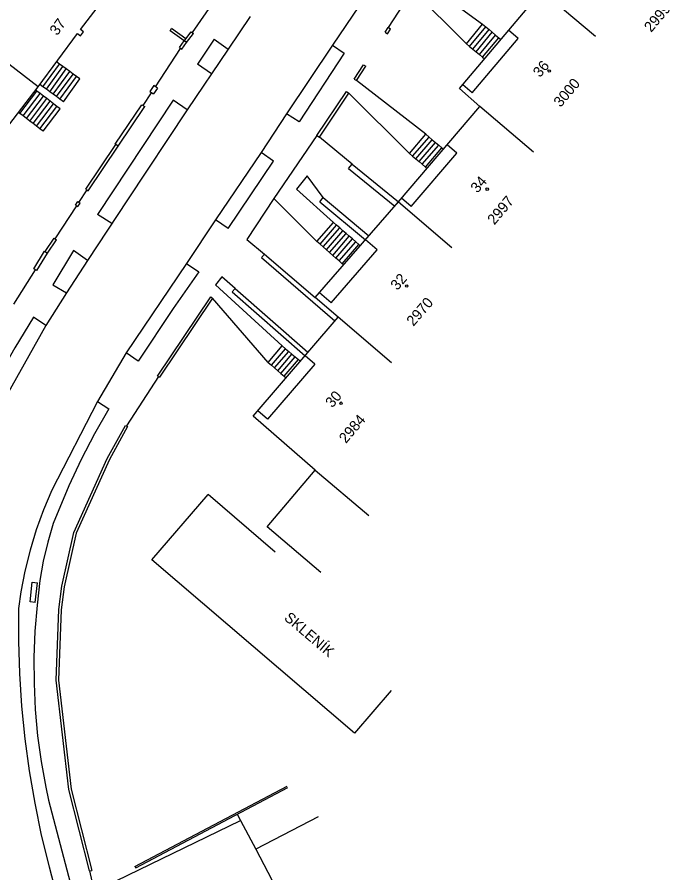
# Model space of a CAD drawing. Extents: x -584400 to -581602, y -1210894 to -1208793.
# Drawn here: x -583459 to -583412.5, y -1210355.5 to -1210294.7 of the extents above; entities that cross this region are included whole.
import ezdxf

# ---------------------------------------------------------------- set-up
doc = ezdxf.new("R2010")
doc.units = 0
for name, color, linetype in [('BUDOVY_MĚŘ', 7, 'Continuous'), ('POMOC_POPIS', 7, 'Continuous'), ('ROZHRANÍ_PLOCH', 7, 'Continuous'), ('ZN_BUDOV', 7, 'Continuous'), ('ZN_DOPLŇKOVÉ', 7, 'Continuous'), ('Č_POPIS_EVID', 7, 'Continuous')]:
    doc.layers.add(name, color=color, linetype=linetype)

msp = doc.modelspace()

# ---------------------------------------------------------------- linework, layer by layer
at = {"layer": 'BUDOVY_MĚŘ'}
for points in [[(-583457.47, -1210299.63), (-583454.67, -1210295.84), (-583454.45, -1210296.01), (-583454.23, -1210295.73), (-583454.45, -1210295.56), (-583452.32, -1210292.76), (-583452.1, -1210292.94), (-583451.88, -1210292.65), (-583452.62, -1210292.02)], [(-583422.24, -1210304.28), (-583426.04, -1210301.03), (-583427.49, -1210299.76), (-583421.64, -1210292.82), (-583417.82, -1210296.04)], [(-583462.68, -1210306.97), (-583462.49, -1210306.74), (-583462.71, -1210306.56), (-583460.65, -1210303.75), (-583460.43, -1210303.93), (-583460.21, -1210303.66), (-583460.43, -1210303.48), (-583457.47, -1210299.63), (-583461.44, -1210296.58)], [(-583431.83, -1210307.81), (-583426.04, -1210301.03)], [(-583432.32, -1210319.26), (-583436.12, -1210316.01), (-583437.75, -1210314.63), (-583431.83, -1210307.81), (-583428.03, -1210311.06)], [(-583437.75, -1210326.89), (-583442.17, -1210323.07), (-583436.12, -1210316.01)], [(-583437.36, -1210334.17), (-583441.17, -1210330.94), (-583437.75, -1210326.89), (-583433.93, -1210330.13)], [(-583437.55, -1210351.54), (-583441.98, -1210353.86), (-583437.71, -1210362.02), (-583433.28, -1210359.71)]]:
    msp.add_lwpolyline(points, dxfattribs=at)
at = {"layer": 'ROZHRANÍ_PLOCH'}
for points in [[(-583420.61, -1210289.28), (-583425.46, -1210284.89), (-583430.27, -1210291.95), (-583425.86, -1210295.19)], [(-583427, -1210296.58), (-583430.83, -1210292.74), (-583432.57, -1210295.43)], [(-583434.64, -1210293.87), (-583436.53, -1210296.68)], [(-583442.38, -1210294.63), (-583443.94, -1210296.96)], [(-583427, -1210296.58), (-583425.86, -1210295.19)], [(-583426.77, -1210296.77), (-583425.63, -1210295.38)], [(-583425.86, -1210295.19), (-583425.63, -1210295.38)], [(-583425.63, -1210295.38), (-583425.39, -1210295.57)], [(-583426.58, -1210300.07), (-583423.31, -1210296.2), (-583424, -1210295.62)], [(-583426.54, -1210296.96), (-583425.39, -1210295.57)], [(-583426.31, -1210297.15), (-583425.16, -1210295.76)], [(-583426.08, -1210297.34), (-583424.93, -1210295.96)], [(-583425.39, -1210295.57), (-583425.16, -1210295.76)], [(-583425.16, -1210295.76), (-583424.93, -1210295.96)], [(-583424.93, -1210295.96), (-583424.7, -1210296.15)], [(-583444.94, -1210296.26), (-583446.14, -1210298.02)], [(-583444.94, -1210296.26), (-583443.94, -1210296.96)], [(-583427, -1210296.58), (-583426.77, -1210296.77)], [(-583425.85, -1210297.53), (-583424.7, -1210296.15)], [(-583424.7, -1210296.15), (-583424.55, -1210296.27)], [(-583443.94, -1210296.96), (-583446.86, -1210301.27)], [(-583436.53, -1210296.68), (-583435.69, -1210297.25), (-583438.9, -1210302.13), (-583439.79, -1210301.55)], [(-583436.53, -1210296.68), (-583439.79, -1210301.55)], [(-583426.77, -1210296.77), (-583426.54, -1210296.96)], [(-583426.54, -1210296.96), (-583426.31, -1210297.15)], [(-583426.31, -1210297.15), (-583426.08, -1210297.34)], [(-583426.08, -1210297.34), (-583425.85, -1210297.53)], [(-583425.85, -1210297.53), (-583425.71, -1210297.65)], [(-583457.12, -1210299.63), (-583455.94, -1210298.02)], [(-583456.88, -1210299.81), (-583455.7, -1210298.2)], [(-583456.64, -1210299.99), (-583455.46, -1210298.37)], [(-583455.94, -1210298.02), (-583456.16, -1210297.86)], [(-583455.7, -1210298.2), (-583455.94, -1210298.02)], [(-583455.46, -1210298.37), (-583455.7, -1210298.2)], [(-583455.22, -1210298.55), (-583455.46, -1210298.37)], [(-583445.13, -1210298.71), (-583446.14, -1210298.02)], [(-583456.39, -1210300.17), (-583455.22, -1210298.55)], [(-583456.15, -1210300.34), (-583454.97, -1210298.73)], [(-583455.91, -1210300.52), (-583454.73, -1210298.9)], [(-583455.67, -1210300.7), (-583454.49, -1210299.08), (-583454.73, -1210298.9)], [(-583454.97, -1210298.73), (-583455.22, -1210298.55)], [(-583454.73, -1210298.9), (-583454.97, -1210298.73)], [(-583457.12, -1210299.63), (-583457.35, -1210299.47)], [(-583456.88, -1210299.81), (-583457.12, -1210299.63)], [(-583429.88, -1210303.01), (-583434.81, -1210299.2)], [(-583426.58, -1210300.07), (-583427.26, -1210299.49)], [(-583458.77, -1210301.53), (-583457.56, -1210299.94)], [(-583458.53, -1210301.71), (-583457.33, -1210300.12)], [(-583457.56, -1210299.94), (-583457.66, -1210299.87)], [(-583457.33, -1210300.12), (-583457.56, -1210299.94)], [(-583457.09, -1210300.3), (-583457.33, -1210300.12)], [(-583456.64, -1210299.99), (-583456.88, -1210299.81)], [(-583456.39, -1210300.17), (-583456.64, -1210299.99)], [(-583456.15, -1210300.34), (-583456.39, -1210300.17)], [(-583435.37, -1210300.09), (-583431.06, -1210304.38)], [(-583458.3, -1210301.89), (-583457.09, -1210300.3)], [(-583458.06, -1210302.08), (-583456.85, -1210300.48)], [(-583457.82, -1210302.26), (-583456.61, -1210300.66)], [(-583457.58, -1210302.44), (-583456.37, -1210300.85)], [(-583456.85, -1210300.48), (-583457.09, -1210300.3)], [(-583456.61, -1210300.66), (-583456.85, -1210300.48)], [(-583456.37, -1210300.85), (-583456.61, -1210300.66)], [(-583456.13, -1210301.03), (-583456.37, -1210300.85)], [(-583455.91, -1210300.52), (-583456.15, -1210300.34)], [(-583455.67, -1210300.7), (-583455.91, -1210300.52)], [(-583446.86, -1210301.27), (-583447.87, -1210300.58), (-583453.24, -1210308.71)], [(-583458.77, -1210301.53), (-583458.88, -1210301.45)], [(-583457.34, -1210302.62), (-583456.13, -1210301.03)], [(-583457.1, -1210302.8), (-583455.89, -1210301.21), (-583456.13, -1210301.03)], [(-583446.86, -1210301.27), (-583451.11, -1210307.67), (-583453.96, -1210311.99)], [(-583458.53, -1210301.71), (-583458.77, -1210301.53)], [(-583458.3, -1210301.89), (-583458.53, -1210301.71)], [(-583458.06, -1210302.08), (-583458.3, -1210301.89)], [(-583457.82, -1210302.26), (-583458.06, -1210302.08)], [(-583439.79, -1210301.55), (-583441.61, -1210304.3)], [(-583457.58, -1210302.44), (-583457.82, -1210302.26)], [(-583457.34, -1210302.62), (-583457.58, -1210302.44)], [(-583457.1, -1210302.8), (-583457.34, -1210302.62)], [(-583437.63, -1210303.11), (-583440.69, -1210307.58)], [(-583435.13, -1210305.13), (-583437.46, -1210303.23)], [(-583431.06, -1210304.38), (-583429.88, -1210303.01)], [(-583430.83, -1210304.57), (-583429.65, -1210303.21)], [(-583429.88, -1210303.01), (-583429.65, -1210303.21)], [(-583429.65, -1210303.21), (-583429.43, -1210303.4)], [(-583430.92, -1210308.15), (-583427.68, -1210304.35), (-583428.37, -1210303.76)], [(-583430.6, -1210304.77), (-583429.43, -1210303.4)], [(-583430.37, -1210304.96), (-583429.2, -1210303.6)], [(-583430.14, -1210305.15), (-583428.97, -1210303.79)], [(-583429.43, -1210303.4), (-583429.2, -1210303.6)], [(-583429.2, -1210303.6), (-583428.97, -1210303.79)], [(-583428.97, -1210303.79), (-583428.74, -1210303.99)], [(-583441.61, -1210304.3), (-583444.85, -1210309.11)], [(-583443.95, -1210309.71), (-583440.73, -1210304.93), (-583441.61, -1210304.3)], [(-583431.06, -1210304.38), (-583430.83, -1210304.57)], [(-583429.92, -1210305.35), (-583428.74, -1210303.99)], [(-583428.74, -1210303.99), (-583428.64, -1210304.08)], [(-583435.38, -1210305.44), (-583435.13, -1210305.13)], [(-583435.13, -1210305.13), (-583431.83, -1210307.81)], [(-583430.83, -1210304.57), (-583430.6, -1210304.77)], [(-583430.6, -1210304.77), (-583430.37, -1210304.96)], [(-583430.37, -1210304.96), (-583430.14, -1210305.15)], [(-583430.14, -1210305.15), (-583429.92, -1210305.35)], [(-583435.38, -1210305.44), (-583432.1, -1210308.12)], [(-583429.92, -1210305.35), (-583429.81, -1210305.44)], [(-583437.19, -1210307.52), (-583438.32, -1210305.98), (-583439.09, -1210306.93), (-583436.46, -1210309.28)], [(-583440.69, -1210307.58), (-583442.63, -1210310.5), (-583441.36, -1210311.53)], [(-583437.64, -1210310.64), (-583440.69, -1210307.58)], [(-583437.43, -1210307.81), (-583437.19, -1210307.52)], [(-583437.19, -1210307.52), (-583433.94, -1210310.23)], [(-583430.92, -1210308.15), (-583431.61, -1210307.55)], [(-583437.43, -1210307.81), (-583434.18, -1210310.51)], [(-583452.23, -1210309.37), (-583453.24, -1210308.71)], [(-583444.85, -1210309.11), (-583446.9, -1210312.21)], [(-583443.95, -1210309.71), (-583444.85, -1210309.11)], [(-583437.64, -1210310.64), (-583436.46, -1210309.28)], [(-583436.23, -1210309.48), (-583436.46, -1210309.28)], [(-583437.41, -1210310.84), (-583436.23, -1210309.48)], [(-583437.19, -1210311.03), (-583436.01, -1210309.67)], [(-583436.96, -1210311.23), (-583435.78, -1210309.87)], [(-583436.01, -1210309.67), (-583436.23, -1210309.48)], [(-583435.78, -1210309.87), (-583436.01, -1210309.67)], [(-583435.55, -1210310.07), (-583435.78, -1210309.87)], [(-583436.73, -1210311.43), (-583435.55, -1210310.07)], [(-583436.62, -1210315.01), (-583433.35, -1210311.24), (-583434.18, -1210310.51)], [(-583436.51, -1210311.63), (-583435.33, -1210310.27)], [(-583436.28, -1210311.82), (-583435.1, -1210310.46)], [(-583435.33, -1210310.27), (-583435.55, -1210310.07)], [(-583435.1, -1210310.46), (-583435.33, -1210310.27)], [(-583434.87, -1210310.66), (-583435.1, -1210310.46)], [(-583437.41, -1210310.84), (-583437.64, -1210310.64)], [(-583437.19, -1210311.03), (-583437.41, -1210310.84)], [(-583436.96, -1210311.23), (-583437.19, -1210311.03)], [(-583436.73, -1210311.43), (-583436.96, -1210311.23)], [(-583436.05, -1210312.02), (-583434.87, -1210310.66)], [(-583435.83, -1210312.22), (-583434.65, -1210310.86)], [(-583434.65, -1210310.86), (-583434.87, -1210310.66)], [(-583434.55, -1210310.94), (-583434.65, -1210310.86)], [(-583453.96, -1210311.99), (-583454.94, -1210311.28), (-583456.41, -1210313.72), (-583455.45, -1210314.3)], [(-583441.36, -1210311.53), (-583441.57, -1210311.78), (-583436.35, -1210316.27)], [(-583441.36, -1210311.53), (-583437.75, -1210314.63)], [(-583436.51, -1210311.63), (-583436.73, -1210311.43)], [(-583436.28, -1210311.82), (-583436.51, -1210311.63)], [(-583436.05, -1210312.02), (-583436.28, -1210311.82)], [(-583453.96, -1210311.99), (-583455.45, -1210314.3)], [(-583446.9, -1210312.21), (-583446.03, -1210312.8), (-583447.87, -1210315.4), (-583450.35, -1210319.14), (-583451.21, -1210318.56)], [(-583446.9, -1210312.21), (-583451.21, -1210318.56)], [(-583435.83, -1210312.22), (-583436.05, -1210312.02)], [(-583435.73, -1210312.3), (-583435.83, -1210312.22)], [(-583443.46, -1210313.99), (-583444.39, -1210313.16), (-583444.84, -1210313.72), (-583440.1, -1210318.07)], [(-583443.46, -1210313.99), (-583443.67, -1210314.23), (-583438.48, -1210318.76)], [(-583443.46, -1210313.99), (-583438.27, -1210318.51)], [(-583455.45, -1210314.3), (-583456.92, -1210316.62)], [(-583441.1, -1210319.25), (-583445.07, -1210314.67)], [(-583436.62, -1210315.01), (-583437.45, -1210314.29)], [(-583456.92, -1210316.62), (-583457.8, -1210316.03), (-583459.13, -1210318.19), (-583460.39, -1210320.38), (-583461.57, -1210322.62), (-583462.37, -1210324.21), (-583461.44, -1210324.65)], [(-583456.92, -1210316.62), (-583461.44, -1210324.65)], [(-583441.1, -1210319.25), (-583440.1, -1210318.07)], [(-583440.87, -1210319.44), (-583439.87, -1210318.27)], [(-583440.64, -1210319.63), (-583439.64, -1210318.46)], [(-583440.1, -1210318.07), (-583439.87, -1210318.27)], [(-583439.87, -1210318.27), (-583439.64, -1210318.46)], [(-583439.64, -1210318.46), (-583439.41, -1210318.66)], [(-583451.21, -1210318.56), (-583453.25, -1210322.02)], [(-583440.41, -1210319.83), (-583439.41, -1210318.66)], [(-583440.19, -1210320.02), (-583439.18, -1210318.85)], [(-583439.96, -1210320.22), (-583438.95, -1210319.04)], [(-583439.41, -1210318.66), (-583439.18, -1210318.85)], [(-583439.18, -1210318.85), (-583438.95, -1210319.04)], [(-583438.95, -1210319.04), (-583438.82, -1210319.16)], [(-583437.79, -1210319.36), (-583438.48, -1210318.76)], [(-583437.79, -1210319.36), (-583441.15, -1210323.27), (-583441.84, -1210322.68)], [(-583441.1, -1210319.25), (-583440.87, -1210319.44)], [(-583440.87, -1210319.44), (-583440.64, -1210319.63)], [(-583440.64, -1210319.63), (-583440.41, -1210319.83)], [(-583440.41, -1210319.83), (-583440.19, -1210320.02)], [(-583440.19, -1210320.02), (-583439.96, -1210320.22)], [(-583439.96, -1210320.22), (-583439.82, -1210320.33)], [(-583453.25, -1210322.02), (-583456.48, -1210328.33), (-583457.08, -1210329.72), (-583457.6, -1210331.15), (-583458.04, -1210332.6), (-583458.41, -1210334.07), (-583458.7, -1210335.56), (-583458.87, -1210336.74), (-583458.87, -1210339.05), (-583458.8, -1210341.37), (-583458.65, -1210343.69), (-583458.41, -1210346), (-583458.1, -1210348.29), (-583457.71, -1210350.58), (-583457.24, -1210352.85), (-583456.69, -1210355.11), (-583456.35, -1210356.39)], [(-583453.25, -1210322.02), (-583452.44, -1210322.54), (-583453.46, -1210324.32), (-583454.4, -1210326.15), (-583455.28, -1210328.01), (-583456.39, -1210330.7), (-583456.78, -1210332.03), (-583457.1, -1210333.37), (-583457.35, -1210334.74), (-583457.54, -1210336.5), (-583457.69, -1210338.35), (-583457.76, -1210340.21), (-583457.75, -1210342.07), (-583457.67, -1210343.92), (-583457.5, -1210345.78), (-583457.25, -1210347.62), (-583456.92, -1210349.45), (-583456.73, -1210350.37), (-583454.95, -1210357.12)], [(-583432.36, -1210342.57), (-583434.95, -1210345.6), (-583449.38, -1210333.28), (-583445.36, -1210328.63)], [(-583440.61, -1210332.74), (-583445.36, -1210328.63)], [(-583457.68, -1210336.31), (-583458.04, -1210336.27), (-583457.88, -1210334.86), (-583457.52, -1210334.9)], [(-583457.68, -1210336.31), (-583457.52, -1210334.9)], [(-583443.3, -1210351.36), (-583443.07, -1210351.8)], [(-583453.48, -1210356.85), (-583443.07, -1210351.8)], [(-583443.07, -1210351.8), (-583441.98, -1210353.86)], [(-583453.81, -1210355.4), (-583453.48, -1210356.85)]]:
    msp.add_lwpolyline(points, dxfattribs=at)
at = {"layer": 'ZN_BUDOV'}
for centre in [(-583421.11, -1210298.52), (-583425.52, -1210306.92), (-583431.25, -1210313.81), (-583435.92, -1210322.14)]:
    msp.add_circle(centre, 0.0875, dxfattribs=at)
at = {"layer": 'ZN_DOPLŇKOVÉ'}
for points in [[(-583446.49, -1210295.78), (-583444.53, -1210292.95)], [(-583447.08, -1210296.38), (-583448.08, -1210295.66), (-583447.97, -1210295.5)], [(-583446.96, -1210296.23), (-583447.97, -1210295.5)], [(-583447.41, -1210296.85), (-583447.25, -1210296.97), (-583446.9, -1210296.48), (-583446.41, -1210295.84)], [(-583446.96, -1210296.23), (-583446.57, -1210295.72), (-583446.41, -1210295.84)], [(-583432.78, -1210295.76), (-583432.57, -1210295.43)], [(-583432.78, -1210295.76), (-583432.61, -1210295.87), (-583432.4, -1210295.54), (-583432.57, -1210295.43)], [(-583447.41, -1210296.85), (-583447.08, -1210296.38)], [(-583447.08, -1210296.38), (-583447.06, -1210296.36)], [(-583447.06, -1210296.36), (-583446.96, -1210296.23)], [(-583446.9, -1210296.48), (-583447.06, -1210296.36)], [(-583449.11, -1210299.64), (-583447.33, -1210296.91)], [(-583434.98, -1210299.09), (-583434.33, -1210298.07), (-583434.16, -1210298.17)], [(-583434.98, -1210299.09), (-583434.81, -1210299.2), (-583434.16, -1210298.17)], [(-583448.98, -1210299.74), (-583449.24, -1210299.55), (-583449.52, -1210299.97), (-583449.26, -1210300.15)], [(-583449.99, -1210300.98), (-583449.39, -1210300.06)], [(-583448.98, -1210299.74), (-583449.26, -1210300.15)], [(-583437.63, -1210303.11), (-583435.53, -1210299.98), (-583435.37, -1210300.09)], [(-583437.63, -1210303.11), (-583437.46, -1210303.23), (-583435.37, -1210300.09)], [(-583451.98, -1210303.71), (-583450.09, -1210300.91)], [(-583451.77, -1210303.85), (-583449.88, -1210301.05)], [(-583450.09, -1210300.91), (-583449.88, -1210301.05)], [(-583454.07, -1210306.92), (-583451.94, -1210303.74)], [(-583454.07, -1210306.92), (-583453.9, -1210307.03), (-583451.77, -1210303.85)], [(-583451.94, -1210303.74), (-583451.98, -1210303.71)], [(-583451.77, -1210303.85), (-583451.94, -1210303.74)], [(-583454.56, -1210307.86), (-583453.98, -1210306.97)], [(-583456.25, -1210310.45), (-583454.72, -1210308.11)], [(-583454.81, -1210308.05), (-583454.64, -1210307.8), (-583454.47, -1210307.91)], [(-583454.81, -1210308.05), (-583454.64, -1210308.16), (-583454.47, -1210307.91)], [(-583456.96, -1210311.36), (-583456.33, -1210310.4), (-583456.17, -1210310.51)], [(-583456.79, -1210311.46), (-583456.17, -1210310.51)], [(-583457.55, -1210312.71), (-583457.76, -1210312.58), (-583457, -1210311.33), (-583456.96, -1210311.36)], [(-583457.55, -1210312.71), (-583456.79, -1210311.46)], [(-583456.96, -1210311.36), (-583456.79, -1210311.46)], [(-583459.2, -1210315.1), (-583457.65, -1210312.65)], [(-583448.97, -1210320.21), (-583445.19, -1210314.58), (-583445.07, -1210314.67)], [(-583445.07, -1210314.67), (-583448.84, -1210320.29)], [(-583448.91, -1210320.25), (-583451.18, -1210323.75)], [(-583448.97, -1210320.21), (-583448.84, -1210320.29)], [(-583453.81, -1210355.4), (-583455.28, -1210349.61), (-583456.18, -1210341.83), (-583455.99, -1210336.81), (-583455.78, -1210335.16), (-583454.92, -1210331.34), (-583452.55, -1210326.08), (-583451.25, -1210323.72), (-583451.11, -1210323.79)], [(-583451.11, -1210323.79), (-583452.4, -1210326.15), (-583454.77, -1210331.39), (-583455.62, -1210335.19), (-583455.83, -1210336.82), (-583456.02, -1210341.83), (-583455.12, -1210349.58), (-583453.65, -1210355.36)], [(-583450.58, -1210355.08), (-583439.76, -1210349.36)], [(-583450.58, -1210355.08), (-583450.52, -1210355.18), (-583439.7, -1210349.46)], [(-583453.81, -1210355.4), (-583453.65, -1210355.36)]]:
    msp.add_lwpolyline(points, dxfattribs=at)

# ---------------------------------------------------------------- texts
at = {"layer": 'POMOC_POPIS'}
msp.add_text('SKLENÍK', height=0.75, rotation=319.51043, dxfattribs=at).set_placement((-583440.02, -1210337.49))
at = {"layer": 'Č_POPIS_EVID'}
for s, rotation, p in [('2999', 49.83638, (-583413.86, -1210295.81)), ('37', 53.52652, (-583456.11, -1210296.04)), ('36', 49.87586, (-583421.77, -1210299.02)), ('3000', 49.83638, (-583420.3, -1210301.14)), ('34', 49.5008, (-583426.21, -1210307.24)), ('2997', 49.83638, (-583425.01, -1210309.5)), ('32', 49.0492, (-583431.91, -1210314.16)), ('2970', 49.0492, (-583430.77, -1210316.71)), ('30', 49.40712, (-583436.54, -1210322.51)), ('2984', 49.40712, (-583435.57, -1210325.04))]:
    msp.add_text(s, height=0.75, rotation=rotation, dxfattribs=at).set_placement(p)

doc.saveas('drawing.dxf')
